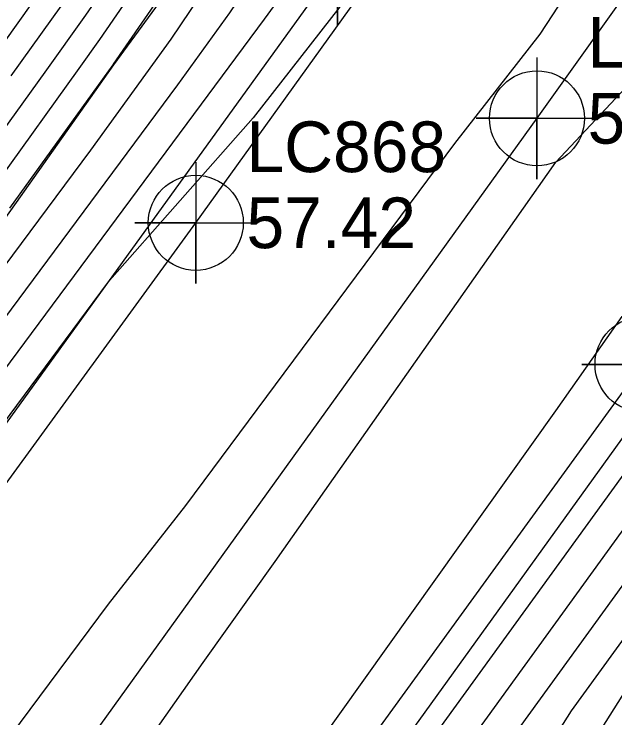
# Model space of a CAD drawing. Extents: x 2188792 to 2191981, y 386090 to 389710.
# Drawn here: x 2190238.64 to 2190268.28, y 387762.88 to 387797.6 of the extents above; entities that cross this region are included whole.
import ezdxf

# ---------------------------------------------------------------- set-up
doc = ezdxf.new("R2010")
doc.units = 0
for name, color, linetype in [('DTM Contours Major', 7, 'Continuous'), ('DTM Contours Minor', 7, 'Continuous'), ('Exist Roads EOP', 7, 'Continuous'), ('Exist Roads EOP Cogo Point CELL', 7, 'Continuous'), ('Exist Roads EOT', 7, 'Continuous'), ('Exist Roads EOT Cogo Elevation', 7, 'Continuous'), ('Exist Roads EOT Cogo Number', 7, 'Continuous'), ('Exist Roads EOT Cogo Point CELL', 7, 'Continuous'), ('PH Exist DTM Breakline', 7, 'Continuous')]:
    doc.layers.add(name, color=color, linetype=linetype)

msp = doc.modelspace()

# ---------------------------------------------------------------- linework, layer by layer
at = {"layer": 'DTM Contours Major'}
for points in [[(2190238.495, 387794.551), (2190241.504, 387798.764), (2190243.059, 387801.029), (2190245.535, 387804.996), (2190246.817, 387806.869), (2190249.454, 387811.126), (2190252.477, 387816.006), (2190253.252, 387817.147), (2190257.744, 387820.711), (2190259.337, 387823.002), (2190262.855, 387826.151), (2190264.951, 387829.123), (2190267.462, 387831.835), (2190269.95, 387835.237), (2190272.302, 387837.818), (2190274.997, 387841.517), (2190277.481, 387845.064), (2190278.939, 387846.788), (2190288.231, 387860.448), (2190296.286, 387871.256)], [(2190299.156, 387868.96), (2190287.327, 387852.283), (2190281.937, 387844.468), (2190281.216, 387842.662), (2190278.548, 387839.186), (2190270.877, 387828.546), (2190267.837, 387824.638), (2190265.105, 387820.499), (2190262.712, 387816.875), (2190256.516, 387808.449), (2190253.834, 387804.455), (2190251.432, 387800.879), (2190249.269, 387797.658), (2190246.7, 387794.113), (2190237.768, 387782.084)], [(2190261.168, 387761.785), (2190274.661, 387780.393), (2190275.89, 387782.325), (2190277.069, 387784.177), (2190278.201, 387785.956), (2190289.407, 387800.911), (2190290.717, 387802.533), (2190292.189, 387804.355), (2190293.855, 387806.417), (2190305.827, 387822.332), (2190307.56, 387824.437), (2190309.183, 387826.948), (2190310.694, 387829.285), (2190317.922, 387839.083), (2190319.513, 387841.518), (2190321.002, 387843.797), (2190322.414, 387845.913), (2190334.048, 387861.718), (2190335.578, 387863.996)]]:
    msp.add_lwpolyline(points, dxfattribs=at)
at = {"layer": 'DTM Contours Minor'}
for points in [[(2190328.572, 387878.873), (2190326.11, 387880.927), (2190322.839, 387884.363), (2190314.922, 387871.427), (2190305.881, 387857.639), (2190302.085, 387852.287), (2190295.357, 387841.967), (2190289.456, 387833.64), (2190278.022, 387816.369), (2190274.629, 387811.965), (2190264.582, 387796.613), (2190260.361, 387791.209), (2190247.092, 387773.359), (2190243.271, 387768.482), (2190235.055, 387757.448)], [(2190239.037, 387752.903), (2190247.964, 387765.605), (2190251.524, 387770.595), (2190265.362, 387790.295), (2190269.303, 387794.488), (2190280.319, 387808.455), (2190290.998, 387819.097), (2190299.522, 387829.477), (2190309.401, 387841.906), (2190313.389, 387846.491), (2190328.707, 387865.919), (2190332.023, 387869.811), (2190328.572, 387878.873)], [(2190236.825, 387794.372), (2190240.828, 387799.978), (2190241.409, 387800.824), (2190244.655, 387806.025), (2190244.948, 387806.452), (2190248.31, 387811.879), (2190248.363, 387811.957), (2190248.364, 387811.958), (2190252.233, 387817.598), (2190252.336, 387817.748), (2190253.693, 387819.172), (2190257.674, 387822.332), (2190258.418, 387823.402), (2190262.868, 387827.385), (2190264.278, 387829.385), (2190267.421, 387832.779), (2190269.188, 387835.195), (2190272.158, 387838.454), (2190274.152, 387841.191), (2190277.317, 387845.711), (2190278.48, 387847.086), (2190285.893, 387857.983), (2190295.944, 387871.47)], [(2190297.584, 387870.308), (2190280.774, 387845.595), (2190279.416, 387843.989), (2190278.898, 387842.695), (2190273.766, 387836.004), (2190272.534, 387834.297), (2190267.63, 387827.99), (2190263.22, 387821.311), (2190259.359, 387815.463), (2190257.567, 387813.026), (2190253.424, 387806.858), (2190249.714, 387801.333), (2190246.372, 387796.358), (2190242.404, 387790.882), (2190238.128, 387785.124)], [(2190295.246, 387867.843), (2190280.316, 387845.894), (2190277.973, 387843.124), (2190277.533, 387842.495), (2190272.735, 387835.911), (2190272.235, 387835.362), (2190267.584, 387829.003), (2190266.97, 387828.34), (2190262.819, 387822.452), (2190262.091, 387821.801), (2190257.953, 387815.85), (2190257.211, 387815.261), (2190253.096, 387809.205), (2190252.737, 387808.626), (2190252.424, 387808.121), (2190248.175, 387801.911), (2190248.01, 387801.646), (2190243.532, 387795.123), (2190243.506, 387795.087), (2190238.413, 387788.027)], [(2190251.15, 387758.09), (2190265.367, 387778.02), (2190268.634, 387782.671), (2190280.039, 387794.804), (2190281.334, 387795.916), (2190285.184, 387799.713), (2190288.919, 387804.697), (2190288.982, 387804.775), (2190289.053, 387804.863), (2190289.133, 387804.962), (2190306.251, 387827.718), (2190306.639, 387828.189), (2190307.002, 387828.751), (2190307.34, 387829.274), (2190317.636, 387843.23), (2190318.05, 387843.864), (2190318.437, 387844.457), (2190318.804, 387845.007), (2190334.792, 387866.727)], [(2190292.908, 387865.378), (2190279.857, 387846.192), (2190277.809, 387843.771), (2190276.688, 387842.169), (2190272.591, 387836.546), (2190271.473, 387835.321), (2190267.543, 387829.947), (2190266.297, 387828.601), (2190262.831, 387823.685), (2190261.173, 387822.201), (2190257.883, 387817.47), (2190255.892, 387815.89), (2190252.89, 387811.472), (2190251.643, 387809.459), (2190250.555, 387807.704), (2190247.295, 387802.94), (2190246.359, 387801.44), (2190242.856, 387796.336), (2190241.836, 387794.908), (2190237.856, 387789.391)], [(2190304.057, 387865.138), (2190295.002, 387852.372), (2190294.459, 387851.537), (2190278.214, 387828.613), (2190276.998, 387826.776), (2190265.358, 387811.665), (2190265.101, 387811.273), (2190261.795, 387807.04), (2190250.437, 387792.472), (2190243.23, 387784.33), (2190237.048, 387776.003)], [(2190334.42, 387864.223), (2190320.609, 387845.46), (2190319.72, 387844.127), (2190318.781, 387842.691), (2190317.779, 387841.157), (2190309.017, 387829.279), (2190308.092, 387827.849), (2190307.099, 387826.313), (2190306.039, 387825.025), (2190291.494, 387805.689), (2190290.621, 387804.609), (2190289.849, 387803.654), (2190289.163, 387802.804), (2190276.086, 387785.351), (2190275.615, 387784.612), (2190275.125, 387783.842), (2190274.614, 387783.039), (2190258.679, 387761.062)], [(2190263.579, 387759.159), (2190266.146, 387763.23), (2190274.754, 387775.102), (2190277.42, 387779.291), (2190279.977, 387783.309), (2190282.431, 387787.165), (2190289.894, 387797.125), (2190292.451, 387800.29), (2190295.325, 387803.846), (2190298.577, 387807.871), (2190305.402, 387816.945), (2190308.481, 387820.684), (2190311.364, 387825.145), (2190314.047, 387829.295), (2190318.209, 387834.936), (2190320.977, 387839.172), (2190323.568, 387843.138), (2190326.024, 387846.819), (2190333.305, 387856.709), (2190335.887, 387860.557), (2190338.394, 387864.291)], [(2190237.408, 387779.043), (2190250.996, 387797.344), (2190252.166, 387798.958), (2190253.151, 387800.425), (2190254.245, 387802.053), (2190255.466, 387803.871), (2190266.066, 387818.288), (2190266.99, 387819.688), (2190268.045, 387821.286), (2190269.219, 387822.796), (2190283.331, 387842.367), (2190283.533, 387842.63), (2190283.588, 387842.767), (2190298.097, 387863.804)], [(2190265.367, 387758.769), (2190268.636, 387763.953), (2190274.801, 387772.456), (2190278.185, 387777.774), (2190281.431, 387782.874), (2190284.546, 387787.769), (2190290.138, 387795.232), (2190293.319, 387799.169), (2190296.893, 387803.592), (2190300.938, 387808.599), (2190305.19, 387814.252), (2190308.942, 387818.808), (2190312.455, 387824.243), (2190315.724, 387829.301), (2190318.352, 387832.863), (2190321.708, 387838), (2190324.85, 387842.808), (2190327.829, 387847.271), (2190332.933, 387854.205), (2190336.042, 387858.837), (2190339.06, 387863.333)], [(2190237.298, 387790.755), (2190240.165, 387794.729), (2190242.18, 387797.55), (2190244.709, 387801.235), (2190246.415, 387803.968), (2190248.686, 387807.286), (2190250.549, 387810.293), (2190252.684, 387813.739), (2190254.572, 387816.518), (2190257.814, 387819.091), (2190260.255, 387822.601), (2190262.843, 387824.918), (2190265.624, 387828.862), (2190267.502, 387830.891), (2190270.712, 387835.279), (2190272.447, 387837.182), (2190275.843, 387841.843), (2190277.645, 387844.417), (2190279.398, 387846.49), (2190290.57, 387862.913)], [(2190263.657, 387762.508), (2190274.708, 387777.747), (2190276.655, 387780.808), (2190278.523, 387783.743), (2190280.316, 387786.56), (2190289.65, 387799.018), (2190291.584, 387801.411), (2190293.757, 387804.101), (2190296.216, 387807.144), (2190305.614, 387819.638), (2190308.02, 387822.561), (2190310.274, 387826.046), (2190312.37, 387829.29), (2190318.066, 387837.01), (2190320.245, 387840.345), (2190322.285, 387843.468), (2190324.219, 387846.366), (2190333.677, 387859.214), (2190335.732, 387862.276)]]:
    msp.add_lwpolyline(points, dxfattribs=at)
at = {"layer": 'Exist Roads EOP'}
for points in [[(2190313.986, 387884.141), (2190285.547, 387843.636), (2190254.588, 387800.045), (2190225.155, 387759.32), (2190194.829, 387717.425), (2190164.291, 387675.101), (2190137.229, 387637.301), (2190105.098, 387592.774), (2190071.411, 387546.221), (2190039.296, 387501.568), (2190007.542, 387457.958), (2189976.844, 387415.407), (2189936.359, 387359.145), (2189907.138, 387318.716), (2189868.636, 387265.243), (2189836.428, 387220.463), (2189805.695, 387177.815), (2189775.592, 387135.957), (2189745.498, 387094.055), (2189715.496, 387052.249), (2189683.869, 387008.07), (2189653.218, 386965.867), (2189623.729, 386924.667)], [(2190335.128, 387868.989), (2190306.373, 387829.271), (2190274.581, 387784.921), (2190245.133, 387744.071), (2190214.553, 387701.741), (2190184.89, 387660.475), (2190157.493, 387622.204), (2190126.048, 387578.501), (2190091.216, 387530.568), (2190059.634, 387486.726), (2190026.932, 387441.783), (2189997.689, 387401.032), (2189957.023, 387344.154), (2189927.908, 387303.922), (2189889.008, 387250.224), (2189856.606, 387205.5), (2189825.68, 387162.612), (2189795.668, 387120.822), (2189765.955, 387079.619), (2189734.998, 387036.704), (2189703.849, 386993.356), (2189673.984, 386951.979), (2189643.253, 386909.427)]]:
    msp.add_lwpolyline(points, dxfattribs=at)
at = {"layer": 'Exist Roads EOP Cogo Point CELL'}
msp.add_lwpolyline([(2190254.588, 387803.045), (2190254.588, 387797.045), (2190254.588, 387800.045), (2190257.588, 387800.045), (2190251.588, 387800.045)], dxfattribs=at)
at = {"layer": 'Exist Roads EOT'}
for points in [[(2189910.407, 387320.236), (2189942.075, 387364.22), (2189970.438, 387403.768), (2190000.916, 387446.161), (2190032.053, 387489.248), (2190063.107, 387532.142), (2190093.978, 387574.79), (2190125.104, 387617.946), (2190155.102, 387659.638), (2190185.949, 387702.484), (2190216.886, 387745.11), (2190247.602, 387787.3), (2190276.876, 387828.015), (2190303.928, 387865.67), (2190323.039, 387892.195)], [(2190333.162, 387868.755), (2190301.785, 387825.12), (2190269.645, 387780.315), (2190237.827, 387736.49), (2190205.816, 387692.275), (2190173.845, 387647.822), (2190143.211, 387605.324), (2190112.772, 387563.076), (2190082.117, 387520.492), (2190050.947, 387477.405), (2190019.959, 387434.524), (2189989.253, 387391.986)], [(2190295.87, 387836.508), (2190264.435, 387792.457), (2190235.289, 387751.997), (2190204.567, 387709.955), (2190174.375, 387667.889)]]:
    msp.add_lwpolyline(points, dxfattribs=at)
at = {"layer": 'Exist Roads EOT Cogo Point CELL'}
for points in [[(2190264.435, 387795.457), (2190264.435, 387789.457), (2190264.435, 387792.457), (2190261.435, 387792.457), (2190267.435, 387792.457)], [(2190247.602, 387790.3), (2190247.602, 387784.3), (2190247.602, 387787.3), (2190244.602, 387787.3), (2190250.602, 387787.3)], [(2190269.645, 387783.315), (2190269.645, 387777.315), (2190269.645, 387780.315), (2190266.645, 387780.315), (2190272.645, 387780.315)]]:
    msp.add_lwpolyline(points, dxfattribs=at)
for centre in [(2190264.435, 387792.457), (2190247.602, 387787.3), (2190269.645, 387780.315)]:
    msp.add_circle(centre, 2.344, dxfattribs=at)
at = {"layer": 'PH Exist DTM Breakline'}
msp.add_lwpolyline([(2190267.624, 387828.086), (2190262.809, 387821.487), (2190257.994, 387814.888), (2190253.179, 387808.289), (2190248.364, 387801.69), (2190243.55, 387795.091), (2190238.459, 387787.916), (2190233.369, 387780.74), (2190228.278, 387773.565), (2190223.188, 387766.389), (2190217.982, 387758.998), (2190212.776, 387751.606), (2190207.57, 387744.215), (2190202.364, 387736.823), (2190197.159, 387729.432), (2190192.781, 387722.608)], dxfattribs=at)

# ---------------------------------------------------------------- texts
at = {"layer": 'Exist Roads EOT Cogo Elevation'}
for s, p in [('57.66', (2190266.935, 387791.207)), ('57.42', (2190250.102, 387786.05))]:
    msp.add_text(s, height=2.5, dxfattribs=at).set_placement(p)
at = {"layer": 'Exist Roads EOT Cogo Number'}
for s, p in [('LC207', (2190266.935, 387794.957)), ('LC868', (2190250.102, 387789.8))]:
    msp.add_text(s, height=2.5, dxfattribs=at).set_placement(p)

doc.saveas('drawing.dxf')
